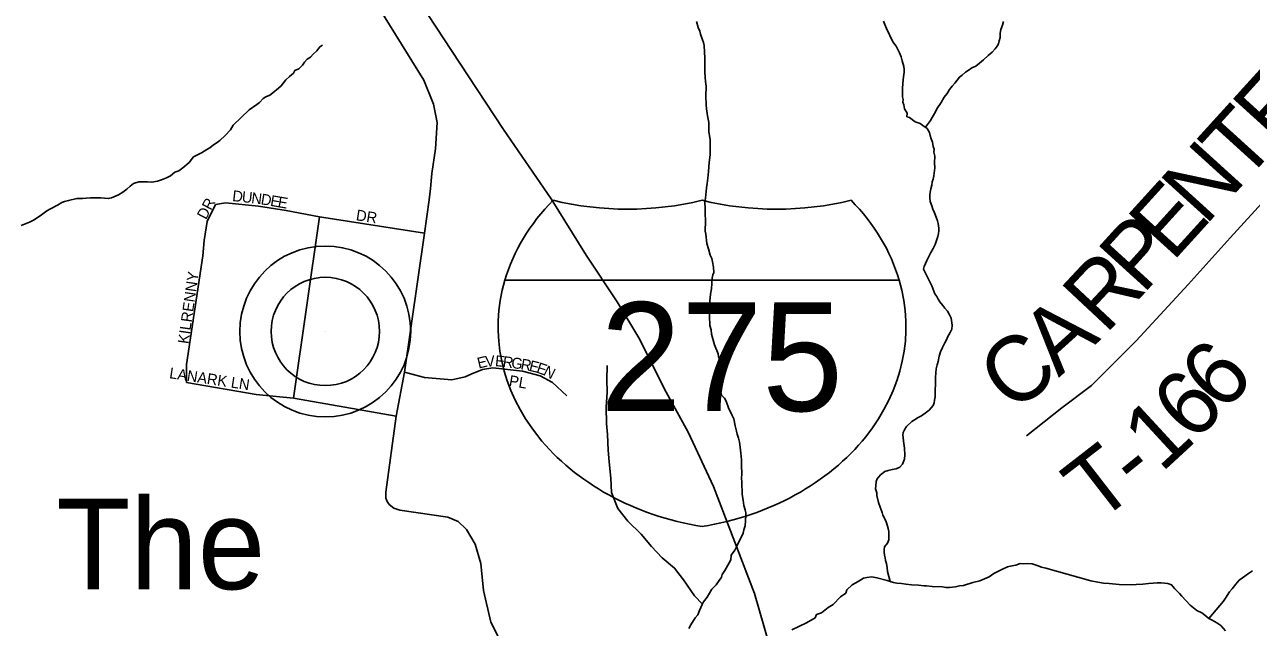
# Model space of a CAD drawing. Extents: x 1310247 to 1664935, y 235267 to 584339.
# Drawn here: x 1465327 to 1470967, y 445272 to 448044 of the extents above; entities that cross this region are included whole.
import ezdxf

# ---------------------------------------------------------------- set-up
doc = ezdxf.new("R2010")
doc.units = 0
for name, color, linetype in [('GM_X_County_Road', 7, 'Continuous'), ('GM_X_Interstate_Location', 7, 'Continuous'), ('GM_X_Interstate_Route', 7, 'Continuous'), ('GM_X_Interstate_Shield', 7, 'Continuous'), ('GM_X_Minor_River', 7, 'Continuous'), ('GM_X_Township_Road', 7, 'Continuous'), ('GM_X_Township_Road_Text', 7, 'Continuous'), ('GM_X_Township_Subdivision', 7, 'Continuous'), ('GM_X_Township_Subdivision_Text', 7, 'Continuous'), ('GM_X_Unincorporated', 7, 'Continuous'), ('GM_X_Unincorporated_Location', 7, 'Continuous'), ('GM_X_Unincorporated_Text', 7, 'Continuous')]:
    doc.layers.add(name, color=color, linetype=linetype)

msp = doc.modelspace()

# ---------------------------------------------------------------- linework, layer by layer
at = {"layer": 'GM_X_County_Road'}
for points in [[(1467192.6, 447290), (1467199.9, 447359.2), (1467216.8, 447473.3), (1467223.1, 447593.8), (1467206.2, 447678.3), (1467161.8, 447788.2), (1466930, 448165), (1467058.8, 448279.9), (1467128.5, 448342.1), (1467205, 448410.4)], [(1467504.1, 445230.5), (1467471.1, 445296.7), (1467436, 445441.6), (1467424, 445566.7), (1467398.3, 445654.5), (1467358.1, 445722.6), (1467320.8, 445759.9), (1467272.5, 445779.7), (1467052.2, 445811.1), (1467023.8, 445820.3), (1467003.3, 445837.9), (1466993.3, 445850.4), (1466987.8, 445866.1), (1466988, 445894.7), (1467035.1, 446243.5), (1467072.9, 446445), (1467166.1, 447084.4), (1467187.2, 447238.7), (1467192.6, 447290)]]:
    msp.add_lwpolyline(points, dxfattribs=at)
at = {"layer": 'GM_X_Interstate_Route'}
msp.add_lwpolyline([(1467142.2, 448148.7), (1467365.6, 447807.9), (1467529.3, 447560.9), (1467747.3, 447242.3), (1467908.7, 446983.4), (1468051.3, 446769.1), (1468154.8, 446595.9), (1468267.1, 446370.3), (1468377.2, 446170.2), (1468493.8, 445919.6), (1468592.9, 445664.6), (1468682.2, 445428.8), (1468748.7, 445199.3), (1468809.1, 444943.6), (1468863.4, 444722.2), (1468895.7, 444494.6), (1468925.8, 444230.9), (1468944.1, 443891.6), (1468955.5, 443497), (1468969.8, 443048), (1468963, 442517.1), (1468969.7, 442085.7)], dxfattribs=at)
at = {"layer": 'GM_X_Interstate_Shield'}
msp.add_line((1469348, 446868.7), (1467535, 446868.7), dxfattribs=at)
msp.add_line((1469348, 446868.7), (1467535, 446868.7), dxfattribs=at)
for centre, start_param, end_param in [((1468675.9, 446654.4), 2.47259, 2.911027), ((1468099, 448132.5), 4.415841, 5.008937), ((1468783.9, 448132.5), 4.415841, 5.008937), ((1468207.1, 446654.4), 0.230566, 0.669003), ((1468675.9, 446654.4), 2.911027, 4.511031), ((1468207.1, 446654.4), 4.913747, 6.513751)]:
    msp.add_ellipse(centre, major_axis=(1171.9, 0), ratio=0.8, start_param=start_param, end_param=end_param, dxfattribs=at)
at = {"layer": 'GM_X_Minor_River'}
for points in [[(1468484.9, 446828.6), (1468488.2, 446878.6), (1468490.5, 446892.6), (1468494.9, 446904.5), (1468493.5, 446928.5), (1468490.1, 446952.7), (1468486.5, 446968.8), (1468478.8, 446983), (1468471.6, 447013.2), (1468464.1, 447037.5), (1468459.2, 447079.7), (1468455.5, 447093.8), (1468456.8, 447141.8), (1468455.6, 447175.9), (1468456.2, 447197.9), (1468454.9, 447228), (1468457.4, 447246), (1468460.2, 447275.9), (1468462.6, 447293.9), (1468465.2, 447313.9), (1468467.8, 447337.8), (1468470.5, 447367.8), (1468473.6, 447409.8), (1468475.9, 447421.7), (1468478.5, 447445.7), (1468479.2, 447471.7), (1468478.3, 447513.8), (1468473.2, 447552), (1468472.3, 447594.1), (1468467, 447624.3), (1468461.8, 447656.5), (1468460.3, 447676.5), (1468459.3, 447712.6), (1468460.5, 447760.7), (1468457, 447782.8), (1468454, 447822.9), (1468454.8, 447851), (1468453.7, 447889), (1468451.2, 447947.2), (1468447.5, 447961.3), (1468443.8, 447973.4), (1468434.5, 447999.7), (1468430.8, 448013.8), (1468423.2, 448030), (1468415.9, 448058.3)], [(1469488.5, 447259), (1469490.9, 447273), (1469493.3, 447289), (1469497.7, 447304.8), (1469500.1, 447320.8), (1469504.4, 447332.7), (1469506.9, 447348.7), (1469509.2, 447360.6), (1469509.5, 447372.6), (1469511.8, 447384.6), (1469510.4, 447408.7), (1469511.2, 447438.7), (1469507.6, 447456.8), (1469508, 447470.8), (1469504.3, 447483), (1469500.8, 447503.1), (1469495.2, 447519.2), (1469489.5, 447533.4), (1469487.9, 447547.5), (1469476.3, 447565.8), (1469456.6, 447580.3), (1469444.8, 447588.7), (1469420.9, 447597.3), (1469395.3, 447616), (1469383.4, 447620.3), (1469383.8, 447636.3), (1469372.3, 447656.7), (1469368.8, 447674.8), (1469365.1, 447686.9), (1469365.4, 447698.9), (1469363.7, 447711), (1469362.3, 447737), (1469362.6, 447749), (1469365.3, 447775), (1469368, 447803), (1469370.6, 447825), (1469370.9, 447837), (1469369.2, 447851), (1469361.9, 447877.3), (1469356.3, 447895.4), (1469348.8, 447913.7), (1469341.2, 447929.9), (1469333.5, 447944.1), (1469318, 447964.5), (1469289.4, 448025.4), (1469281.9, 448043.6), (1469276.3, 448059.8)], [(1469468.1, 447571.8), (1469491.3, 447603.5), (1469499.7, 447617.3), (1469514.3, 447642.9), (1469520.7, 447656.8), (1469541.5, 447686.3), (1469554.2, 447710), (1469568.6, 447727.6), (1469579.1, 447745.4), (1469591.6, 447761.1), (1469603.9, 447774.8), (1469614.3, 447788.5), (1469624.7, 447802.3), (1469637, 447812), (1469653.4, 447825.6), (1469665.6, 447833.3), (1469681.9, 447844.8), (1469700.2, 447852.4), (1469716.6, 447866), (1469735, 447881.5), (1469757.6, 447901), (1469776, 447916.5), (1469788.4, 447932.2), (1469798.8, 447944), (1469805.1, 447955.8), (1469807.4, 447969.8), (1469811.8, 447983.7), (1469812.3, 448003.7), (1469814.8, 448021.6), (1469823.3, 448041.5), (1469827.7, 448057.4)], [(1465405.2, 447169.7), (1465429.7, 447187), (1465446, 447196.6), (1465478.5, 447213.8), (1465498.9, 447225.3), (1465511.1, 447231), (1465529.2, 447234.5), (1465567.5, 447243.5), (1465593.6, 447244.8), (1465609.7, 447246.4), (1465629.8, 447247.9), (1465641.8, 447247.6), (1465657.9, 447247.2), (1465677.9, 447246.6), (1465711.9, 447243.8), (1465726.1, 447247.4), (1465758.5, 447260.6), (1465778.9, 447274), (1465797.3, 447287.6), (1465811.6, 447301.2), (1465828, 447312.8), (1465852.2, 447320.2), (1465878.3, 447321.5), (1465892.4, 447321.1), (1465912.4, 447318.6), (1465938.6, 447323.9), (1465956.8, 447329.5), (1465979.1, 447338.9), (1465997.4, 447348.5), (1466017.9, 447365.9), (1466036, 447371.5), (1466054.4, 447385), (1466083.2, 447410.3), (1466103.9, 447435.8), (1466140.4, 447454.9), (1466164.9, 447470.2), (1466179.1, 447477.9), (1466195.5, 447491.5), (1466211.8, 447501.1), (1466224.1, 447510.8), (1466248.7, 447534.1), (1466273.4, 447559.5), (1466286, 447581.2), (1466360, 447651.4), (1466394.8, 447676.5), (1466407, 447686.2), (1466423.5, 447703.8), (1466435.7, 447711.5), (1466454, 447719.1), (1466468.3, 447730.7), (1466494.9, 447752), (1466507.2, 447761.7), (1466528, 447789.2), (1466544.4, 447804.8), (1466562.9, 447820.4), (1466569.2, 447832.2), (1466587.4, 447839.8), (1466603.9, 447857.3), (1466614.3, 447871.1), (1466626.7, 447884.8), (1466640.9, 447894.4), (1466653.3, 447908.1), (1466669.8, 447923.7), (1466684.2, 447941.4), (1466696.5, 447949.1)], [(1469305.8, 445483.5), (1469294.2, 445529.5), (1469292.6, 445545.6), (1469289.1, 445565.7), (1469285.4, 445579.8), (1469283.7, 445591.9), (1469280, 445604), (1469278.4, 445618.1), (1469278.7, 445630.1), (1469281, 445642), (1469293.5, 445659.7), (1469299.9, 445675.6), (1469300.8, 445713.6), (1469297.2, 445727.7), (1469291.7, 445747.9), (1469286, 445762.1), (1469272.7, 445788.5), (1469269, 445800.6), (1469259.6, 445824.9), (1469252.1, 445847.1), (1469244.9, 445879.3), (1469245.2, 445891.3), (1469239.6, 445909.5), (1469240, 445923.5), (1469242.5, 445943.5), (1469246.8, 445955.4), (1469261.3, 445973), (1469281.8, 445988.5), (1469297.9, 445994.1), (1469316.1, 445997.6), (1469334.2, 446001.2), (1469350.5, 446008.8), (1469362.8, 446022.5), (1469371.5, 446046.3), (1469374, 446066.2), (1469372.7, 446096.3), (1469367.5, 446128.5), (1469366, 446144.6), (1469364.3, 446156.6), (1469366.6, 446168.6), (1469373, 446184.4), (1469381.3, 446196.2), (1469406, 446219.6), (1469418.2, 446227.3), (1469434.5, 446236.9), (1469450.7, 446244.5), (1469473.2, 446261.9), (1469485.5, 446271.6), (1469504.1, 446293.2), (1469508.4, 446305.1), (1469510.7, 446317), (1469513.1, 446333), (1469515.4, 446421.1), (1469515.9, 446443.1), (1469518.4, 446461), (1469522.9, 446479), (1469527.3, 446494.9), (1469531.9, 446518.8), (1469538.4, 446538.6), (1469546.9, 446558.4), (1469557.5, 446580.2), (1469565.9, 446594), (1469570.2, 446605.9), (1469582.8, 446627.6), (1469589.2, 446643.5), (1469591.7, 446661.4), (1469586.5, 446693.6), (1469576.9, 446711.9), (1469569.2, 446726.1), (1469557.6, 446740.4), (1469547.9, 446752.7), (1469534.2, 446769.1), (1469526.5, 446781.3), (1469520.8, 446793.5), (1469511.1, 446805.7), (1469507.4, 446817.9), (1469498, 446842.1), (1469488.4, 446860.4), (1469471.3, 446894.9), (1469459.8, 446919.3), (1469462.2, 446931.2), (1469468.5, 446945.1), (1469474.9, 446958.9), (1469485.5, 446980.7), (1469493.9, 446996.5), (1469504.4, 447014.2), (1469512.9, 447032), (1469521.5, 447055.8), (1469525.8, 447069.8), (1469528.2, 447083.7), (1469530.5, 447095.7), (1469530.8, 447107.7), (1469527.4, 447129.8), (1469523.7, 447141.9), (1469518.1, 447158.1), (1469510.6, 447178.3), (1469502.9, 447194.5), (1469497.3, 447210.7), (1469489.8, 447230.9), (1469488.2, 447247), (1469488.5, 447259)], [(1465311.7, 447120), (1465350.2, 447135), (1465370.5, 447146.5), (1465405.2, 447169.7)], [(1468381, 445267), (1468389.5, 445284.8), (1468410.4, 445316.3), (1468422.7, 445330), (1468429.3, 445349.9), (1468442, 445377.6), (1468448.3, 445389.4), (1468464.9, 445411), (1468485.9, 445448.5), (1468506.5, 445468), (1468531.4, 445503.4), (1468533.7, 445515.4), (1468546.2, 445533.1), (1468552.6, 445544.9), (1468573.6, 445582.4), (1468576.1, 445604.4), (1468592.8, 445628), (1468601.2, 445645.8), (1468630.8, 445705.1), (1468633.2, 445721.1), (1468639.7, 445738.9), (1468642.9, 445786.9), (1468643.2, 445798.9), (1468639.6, 445813), (1468634.1, 445833.2), (1468630.7, 445857.3), (1468627.1, 445873.5), (1468625.4, 445885.5), (1468625.7, 445897.5), (1468624.4, 445927.6), (1468624.9, 445943.6), (1468623.2, 445955.7), (1468623.8, 445979.7), (1468622.7, 446015.8), (1468623.3, 446041.8), (1468621.8, 446059.9), (1468620.1, 446072), (1468618.5, 446088), (1468613.4, 446124.2), (1468609.8, 446142.3), (1468602.3, 446160.5), (1468600.6, 446174.6), (1468593.2, 446198.8), (1468588, 446231), (1468578.5, 446249.3), (1468563.2, 446281.8), (1468552, 446312.1), (1468544.3, 446326.3), (1468530.7, 446340.7), (1468523.4, 446368.9), (1468517.7, 446385.1), (1468524.6, 446417), (1468526.9, 446428.9), (1468529.2, 446442.9), (1468533.7, 446458.8), (1468534.1, 446474.8), (1468530.4, 446488.9), (1468522.8, 446503.1), (1468517.1, 446517.3), (1468515.4, 446529.4), (1468498.4, 446571.9), (1468485.6, 446620.3), (1468484.1, 446640.3), (1468476.6, 446660.6), (1468475.7, 446702.7), (1468476.1, 446720.7), (1468474.5, 446734.7), (1468475.1, 446756.8), (1468480.3, 446804.7), (1468484.9, 446828.6)], [(1468443.2, 445379.8), (1468406.7, 445417.1), (1468356, 445490.3), (1468315, 445545.3), (1468257.9, 445592.6), (1468208.8, 445643.8), (1468161.8, 445700.9), (1468100.9, 445760.3), (1468054, 445819.4), (1468025.4, 445892.2), (1468022.7, 445958.5), (1468014.3, 446033), (1468009.4, 446087.3), (1468006.8, 446159.6), (1468001.9, 446209.9), (1468001.4, 446284.2), (1468004.8, 446354.4), (1468004, 446410.6), (1468005.4, 446476.8)], [(1468854.2, 445260.6), (1468886.6, 445275.8), (1468921.2, 445292.9), (1468961.9, 445315.9), (1468968.3, 445331.8), (1468990.5, 445339.2), (1469021.2, 445364.4), (1469043.6, 445377.8), (1469078.6, 445413), (1469103.1, 445430.4), (1469107.5, 445444.3), (1469132.2, 445467.7), (1469158.6, 445483), (1469183.1, 445498.4), (1469199.2, 445502), (1469221.4, 445505.4), (1469245.3, 445500.8), (1469293.1, 445487.5), (1469307, 445483.1), (1469320.9, 445478.7), (1469336.9, 445476.3), (1469358.9, 445473.7), (1469378.9, 445471.2), (1469404.9, 445468.5), (1469436.9, 445465.7), (1469460.9, 445463.1), (1469473, 445462.8), (1469499, 445460.1), (1469547.1, 445458.8), (1469563, 445456.4), (1469579.1, 445456), (1469607.2, 445459.2), (1469625.4, 445462.8), (1469643.5, 445464.3), (1469686, 445479.2), (1469718.2, 445486.4), (1469740.5, 445495.8), (1469760.8, 445505.3), (1469783.3, 445520.7), (1469819.8, 445537.8), (1469846.2, 445551.1), (1469866.3, 445554.6), (1469884.5, 445558.1), (1469904.7, 445565.6), (1469920.8, 445565.2), (1469936.8, 445566.8), (1469958.8, 445564.2), (1469982.7, 445557.5), (1470002.6, 445549), (1470022.5, 445544.5), (1470218.6, 445489.1)], [(1470770.7, 445312.6), (1470838.9, 445392.9), (1470847.3, 445406.7), (1470866.1, 445436.3), (1470878.4, 445450), (1470895, 445471.6), (1470911.5, 445489.2), (1470925.9, 445500.8), (1470954.4, 445520.1), (1470972.8, 445531.6)], [(1470218.6, 445489.1), (1470229.6, 445487), (1470261.5, 445480.2), (1470287.5, 445475.5), (1470313.5, 445474.8), (1470359.5, 445469.6), (1470413.6, 445468.2), (1470437.7, 445469.5), (1470467.9, 445470.8), (1470494, 445474.1), (1470516.1, 445475.5), (1470534.2, 445477), (1470552.2, 445476.5), (1470568.3, 445476.1), (1470582.2, 445473.8)], [(1470582.2, 445473.8), (1470600.1, 445467.3), (1470615.7, 445448.9), (1470637.2, 445428.2), (1470647, 445416), (1470686, 445374.9), (1470715.5, 445350.1), (1470739.3, 445339.5), (1470753, 445329.1), (1470770.7, 445312.6), (1470786.5, 445306.2), (1470808.3, 445293.6), (1470826, 445281.1), (1470847.5, 445256.5)]]:
    msp.add_lwpolyline(points, dxfattribs=at)
at = {"layer": 'GM_X_Township_Road'}
msp.add_lwpolyline([(1469933.7, 446153.2), (1470096.1, 446282.2), (1470231.7, 446384.1), (1470436.8, 446590), (1470675.7, 446849), (1470869.1, 447063.3), (1471047.7, 447258.1), (1471222.3, 447447), (1471391.9, 447638), (1471415.6, 447664.6)], dxfattribs=at)
at = {"layer": 'GM_X_Township_Subdivision'}
for points in [[(1466204.3, 447216.1), (1466167, 447138.8), (1466151.8, 447050.5), (1466146.3, 446980.2), (1466071.8, 446480.9), (1466071.8, 446398.1)], [(1467166.1, 447084.4), (1466682.9, 447159.5), (1466529.8, 447188.5), (1466402.9, 447209.2), (1466251.1, 447224.3), (1466204.3, 447216.1)], [(1466562.9, 446326.4), (1466682.9, 447159.5)], [(1467072.9, 446445), (1467166.1, 446421.8), (1467290.7, 446411.1), (1467352.1, 446425), (1467382.7, 446438.8), (1467432.4, 446457.8), (1467478.9, 446465.2), (1467616.8, 446450.4), (1467696.6, 446429.3), (1467753.6, 446398.6), (1467820.2, 446337.3)], [(1467035.1, 446243.5), (1466562.9, 446326.4), (1466391.9, 446342.9), (1466071.8, 446398.1)]]:
    msp.add_lwpolyline(points, dxfattribs=at)
at = {"layer": 'GM_X_Unincorporated'}
for radius in [392.8, 249]:
    msp.add_circle((1466709.4, 446633), radius, dxfattribs=at)
at = {"layer": 'GM_X_Unincorporated_Location'}
msp.add_line((1466709.4, 446633), (1466709.4, 446633), dxfattribs=at)

# ---------------------------------------------------------------- texts
at = {"layer": 'GM_X_Interstate_Location'}
for s in ['-', '.', ',']:
    msp.add_text(s, height=1, dxfattribs=at).set_placement((1468441.3, 446516.6))
msp.add_text('275', height=1, rotation=0, dxfattribs=at).set_placement((1468135.8, 446309.6))
at = {"layer": 'GM_X_Interstate_Shield'}
msp.add_text('275', height=500, dxfattribs=at).set_placement((1467974.3, 446267.1))
at = {"layer": 'GM_X_Township_Road_Text'}
for s, rotation, p in [('E', 47.7678, (1471082.8, 447476.7)), ('T', 47.7678, (1470931.9, 447310.5)), ('N', 47.7675, (1470754.5, 447115)), ('E', 47.7735, (1470603.7, 446948.9)), ('P', 47.7302, (1470467.4, 446798.9)), ('R', 46.9383, (1470296.1, 446615.6)), ('A', 42.1832, (1470081.1, 446419.2)), ('C', 37.9003, (1469867.9, 446252.1)), ('6', 46.9399, (1470834.9, 446254.1)), ('6', 45.6517, (1470700.6, 446116.7)), ('1', 42.6515, (1470552.4, 445979.5)), ('T', 37.8145, (1470258.3, 445746.6)), ('-', 39.0019, (1470440.9, 445888.4))]:
    msp.add_text(s, height=300, rotation=rotation, dxfattribs=at).set_placement(p)
at = {"layer": 'GM_X_Township_Subdivision_Text'}
for s, rotation, p in [('DR', 62.1033, (1466160.9, 447144)), ('D', 353.8457, (1466280.1, 447232.7)), ('U', 353.824, (1466323.8, 447228)), ('N', 352.9455, (1466367.3, 447223.3)), ('D', 350.6491, (1466410.5, 447217.9)), ('E', 350.2009, (1466453.8, 447210.8)), ('E', 350.2161, (1466488.5, 447204.8)), ('DR', 351.0215, (1466848.1, 447144.6)), ('KILRENNY', 81.8686, (1466080.7, 446573.4)), ('E', 13.2609, (1467414.5, 446461.9)), ('V', 5.3626, (1467447, 446469.7)), ('E', 354.5286, (1467488.3, 446473.8)), ('R', 352.5466, (1467522.9, 446470.5)), ('G', 352.3707, (1467562.1, 446465.4)), ('LANARK LN', 351.362, (1465990, 446418.4)), ('R', 349.1998, (1467605, 446459.7)), ('E', 346.7126, (1467643.3, 446452.4)), ('E', 341.3663, (1467676.4, 446444.6)), ('N', 333.1026, (1467708, 446434.1)), ('PL', 350.5337, (1467551.4, 446383.1))]:
    msp.add_text(s, height=50, rotation=rotation, dxfattribs=at).set_placement(p)
at = {"layer": 'GM_X_Unincorporated_Text'}
msp.add_text('The', height=417, rotation=0, dxfattribs=at).set_placement((1465472.6, 445447.7))

doc.saveas('drawing.dxf')
